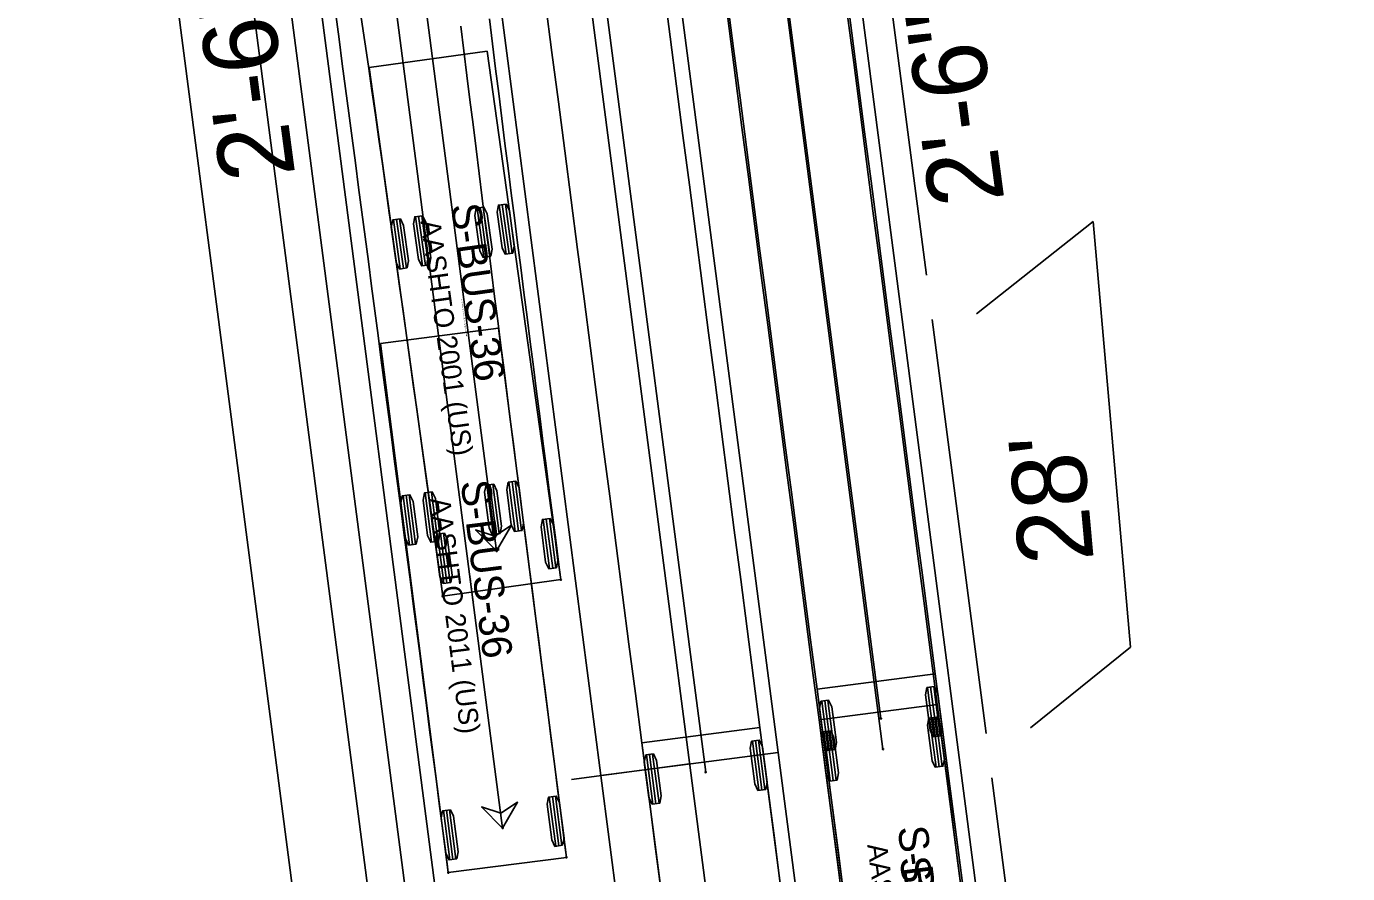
# Model space of a CAD drawing. Extents: x 2367848 to 2369479, y 800728 to 808616.
# Drawn here: x 2368356.4 to 2368445.1, y 807794.7 to 807851.5 of the extents above; entities that cross this region are included whole.
import ezdxf

# ---------------------------------------------------------------- set-up
doc = ezdxf.new("R2010")
doc.units = 0
for name, color, linetype in [('Prop AutoTurn Projected Path', 7, 'Continuous'), ('Prop AutoTurn Simulation', 7, 'Continuous'), ('Prop Conc 2ft 6in Curb and Gutter', 7, 'Continuous'), ('Prop Conc 4in Sidewalk', 7, 'Continuous'), ('Prop Conc Drive Radius Type', 7, 'Continuous'), ('Prop Dimension', 7, 'Continuous'), ('Prop EOT', 7, 'Continuous'), ('Prop Horizontal Alignment', 7, 'Continuous'), ('Prop Horizontal Alignment Tick Large', 7, 'Continuous'), ('Prop Lane Lines', 7, 'Continuous'), ('Prop Paint Stripe', 7, 'Continuous'), ('Prop Shade Light', 7, 'Continuous'), ('Scratch_Level_0', 7, 'Continuous')]:
    doc.layers.add(name, color=color, linetype=linetype)

msp = doc.modelspace()

# ---------------------------------------------------------------- linework, layer by layer
at = {"layer": 'Prop AutoTurn Projected Path'}
for p, q in [((2368402.034, 807801.48), (2368386.521, 807920.627)), ((2368413.933, 807803.03), (2368399.744, 807912.016)), ((2368388, 807816.322), (2368376.353, 807905.778))]:
    msp.add_line(p, q, dxfattribs=at)
at = {"layer": 'Prop AutoTurn Simulation'}
for p, q in [((2368387.363, 807849.856), (2368379.44, 807848.751)), ((2368392.307, 807814.399), (2368387.363, 807849.856)), ((2368379.44, 807848.751), (2368384.384, 807813.294)), ((2368383.019, 807835.451), (2368382.559, 807838.752)), ((2368383.225, 807835.48), (2368382.765, 807838.781)), ((2368383.432, 807835.509), (2368382.971, 807838.81)), ((2368387.146, 807836.026), (2368386.685, 807839.328)), ((2368387.352, 807836.055), (2368386.892, 807839.357)), ((2368387.558, 807836.084), (2368387.098, 807839.385)), ((2368388.631, 807836.234), (2368388.171, 807839.535)), ((2368388.838, 807836.262), (2368388.377, 807839.564)), ((2368389.044, 807836.291), (2368388.584, 807839.593)), ((2368381.533, 807835.244), (2368381.073, 807838.545)), ((2368381.74, 807835.273), (2368381.279, 807838.574)), ((2368381.946, 807835.301), (2368381.486, 807838.603)), ((2368391.558, 807815.134), (2368391.128, 807818.439)), ((2368391.765, 807815.161), (2368391.334, 807818.466)), ((2368391.971, 807815.188), (2368391.541, 807818.493)), ((2368384.666, 807814.178), (2368384.235, 807817.484)), ((2368384.872, 807814.205), (2368384.442, 807817.511)), ((2368384.459, 807814.152), (2368384.029, 807817.457)), ((2368384.384, 807813.294), (2368392.307, 807814.399)), ((2368392.307, 807814.399), (2368392.307, 807814.399)), ((2368417.577, 807806.025), (2368409.644, 807804.992)), ((2368422.199, 807770.525), (2368417.577, 807806.025)), ((2368417.065, 807805.118), (2368417.495, 807801.813)), ((2368417.271, 807805.145), (2368417.702, 807801.84)), ((2368417.478, 807805.172), (2368417.908, 807801.867)), ((2368405.677, 807804.476), (2368397.744, 807803.443)), ((2368410.3, 807768.976), (2368405.677, 807804.476)), ((2368409.644, 807804.992), (2368414.266, 807769.492)), ((2368409.644, 807804.992), (2368409.644, 807804.992)), ((2368409.958, 807804.193), (2368410.389, 807800.887)), ((2368410.165, 807804.22), (2368410.595, 807800.914)), ((2368410.371, 807804.247), (2368410.802, 807800.941)), ((2368397.744, 807803.443), (2368402.366, 807767.943)), ((2368397.744, 807803.443), (2368397.744, 807803.443)), ((2368405.165, 807803.569), (2368405.596, 807800.263)), ((2368405.372, 807803.596), (2368405.802, 807800.29)), ((2368405.578, 807803.623), (2368406.009, 807800.317)), ((2368398.059, 807802.644), (2368398.489, 807799.338)), ((2368398.265, 807802.671), (2368398.696, 807799.365)), ((2368398.472, 807802.697), (2368398.902, 807799.392))]:
    msp.add_line(p, q, dxfattribs=at)
for points in [[(2368407.064, 807793.826), (2368406.602, 807797.376), (2368406.14, 807800.926), (2368405.677, 807804.476), (2368405.677, 807804.476), (2368405.677, 807804.476), (2368405.247, 807807.786), (2368404.816, 807811.095), (2368404.385, 807814.405), (2368403.954, 807817.714), (2368403.523, 807821.024), (2368403.092, 807824.334), (2368402.661, 807827.643), (2368402.23, 807830.953), (2368401.799, 807834.263), (2368401.368, 807837.572), (2368400.938, 807840.882), (2368400.507, 807844.191), (2368400.076, 807847.501), (2368399.645, 807850.811), (2368399.214, 807854.12)], [(2368411.031, 807794.342), (2368410.568, 807797.892), (2368410.106, 807801.442), (2368409.644, 807804.992), (2368409.644, 807804.992), (2368409.213, 807808.305), (2368408.781, 807811.618), (2368408.35, 807814.93), (2368407.919, 807818.243), (2368407.487, 807821.556), (2368407.056, 807824.868), (2368406.625, 807828.181), (2368406.194, 807831.494), (2368405.762, 807834.806), (2368405.331, 807838.119), (2368404.9, 807841.431), (2368404.468, 807844.744), (2368404.037, 807848.057), (2368403.606, 807851.369), (2368403.175, 807854.682)], [(2368399.131, 807792.793), (2368398.669, 807796.343), (2368398.207, 807799.893), (2368397.744, 807803.443), (2368397.744, 807803.443), (2368397.314, 807806.753), (2368396.883, 807810.062), (2368396.452, 807813.372), (2368396.021, 807816.682), (2368395.59, 807819.991), (2368395.159, 807823.301), (2368394.728, 807826.61), (2368394.297, 807829.92), (2368393.866, 807833.23), (2368393.435, 807836.539), (2368393.004, 807839.849), (2368392.574, 807843.159), (2368392.143, 807846.468), (2368391.712, 807849.778), (2368391.281, 807853.087)], [(2368378.905, 807852.127), (2368379.147, 807850.493), (2368379.388, 807848.858), (2368379.626, 807847.221), (2368379.863, 807845.583), (2368380.098, 807843.943), (2368380.332, 807842.302), (2368380.565, 807840.659), (2368380.796, 807839.015), (2368381.026, 807837.371), (2368381.256, 807835.725), (2368381.485, 807834.079), (2368381.715, 807832.432), (2368381.945, 807830.784), (2368382.175, 807829.136), (2368382.404, 807827.488), (2368382.634, 807825.839), (2368382.864, 807824.189), (2368383.094, 807822.539), (2368383.325, 807820.889), (2368383.555, 807819.238), (2368383.785, 807817.587), (2368384.015, 807815.936), (2368384.245, 807814.285), (2368384.384, 807813.294)], [(2368419.426, 807791.825), (2368418.964, 807795.375), (2368418.501, 807798.925), (2368418.039, 807802.475), (2368417.577, 807806.025), (2368417.577, 807806.025), (2368417.577, 807806.025), (2368417.146, 807809.338), (2368416.714, 807812.651), (2368416.283, 807815.963), (2368415.852, 807819.276), (2368415.421, 807822.588), (2368414.989, 807825.901), (2368414.558, 807829.214), (2368414.127, 807832.526), (2368413.695, 807835.839), (2368413.264, 807839.152), (2368412.833, 807842.464), (2368412.401, 807845.777), (2368411.97, 807849.09), (2368411.539, 807852.402)], [(2368387.512, 807852.027), (2368387.721, 807850.353), (2368387.93, 807848.681), (2368388.14, 807847.009), (2368388.35, 807845.339), (2368388.561, 807843.67), (2368388.771, 807842.002), (2368388.983, 807840.334), (2368389.194, 807838.668), (2368389.406, 807837.002), (2368389.618, 807835.337), (2368389.83, 807833.673), (2368390.043, 807832.009), (2368390.256, 807830.345), (2368390.469, 807828.683), (2368390.682, 807827.02), (2368390.895, 807825.358), (2368391.109, 807823.697), (2368391.322, 807822.036), (2368391.536, 807820.375), (2368391.75, 807818.715), (2368391.964, 807817.054), (2368392.178, 807815.394), (2368392.307, 807814.399)]]:
    msp.add_lwpolyline(points, dxfattribs=at)
for points in [[(2368383.483, 807835.516), (2368382.968, 807835.444), (2368382.748, 807835.884), (2368382.417, 807838.261), (2368382.507, 807838.745), (2368383.022, 807838.817), (2368383.242, 807838.377), (2368383.574, 807836)], [(2368387.61, 807836.091), (2368387.095, 807836.019), (2368386.875, 807836.46), (2368386.543, 807838.837), (2368386.634, 807839.321), (2368387.149, 807839.393), (2368387.369, 807838.952), (2368387.7, 807836.575)], [(2368389.095, 807836.298), (2368388.58, 807836.226), (2368388.361, 807836.667), (2368388.029, 807839.044), (2368388.12, 807839.528), (2368388.635, 807839.6), (2368388.854, 807839.159), (2368389.186, 807836.782)], [(2368381.997, 807835.309), (2368381.482, 807835.237), (2368381.263, 807835.677), (2368380.931, 807838.054), (2368381.022, 807838.538), (2368381.537, 807838.61), (2368381.756, 807838.169), (2368382.088, 807835.792)], [(2368392.023, 807815.194), (2368391.507, 807815.127), (2368391.291, 807815.57), (2368390.981, 807817.95), (2368391.077, 807818.433), (2368391.592, 807818.5), (2368391.808, 807818.057), (2368392.118, 807815.677)], [(2368384.924, 807814.212), (2368384.408, 807814.145), (2368384.192, 807814.587), (2368383.882, 807816.967), (2368383.978, 807817.45), (2368384.493, 807817.517), (2368384.709, 807817.075), (2368385.019, 807814.695)], [(2368388, 807816.322), (2368389.003, 807818.053), (2368387.871, 807817.314), (2368386.588, 807817.739)], [(2368417.014, 807805.112), (2368417.529, 807805.179), (2368417.745, 807804.736), (2368418.055, 807802.356), (2368417.96, 807801.873), (2368417.444, 807801.806), (2368417.228, 807802.249), (2368416.919, 807804.629)], [(2368409.907, 807804.186), (2368410.423, 807804.253), (2368410.638, 807803.811), (2368410.948, 807801.431), (2368410.853, 807800.948), (2368410.337, 807800.881), (2368410.122, 807801.323), (2368409.812, 807803.703)], [(2368405.114, 807803.562), (2368405.63, 807803.629), (2368405.845, 807803.187), (2368406.155, 807800.807), (2368406.06, 807800.324), (2368405.544, 807800.257), (2368405.329, 807800.699), (2368405.019, 807803.079)], [(2368398.007, 807802.637), (2368398.523, 807802.704), (2368398.739, 807802.262), (2368399.048, 807799.882), (2368398.953, 807799.399), (2368398.438, 807799.332), (2368398.222, 807799.774), (2368397.912, 807802.154)]]:
    msp.add_lwpolyline(points, close=True, dxfattribs=at)
for centre in [(2368388, 807816.322), (2368392.307, 807814.399), (2368384.384, 807813.294), (2368413.933, 807803.03), (2368402.034, 807801.48)]:
    msp.add_circle(centre, 0.0417, dxfattribs=at)
at = {"layer": 'Prop Conc 2ft 6in Curb and Gutter'}
for p, q in [((2368416.854, 807834.818), (2368410.758, 807881.637)), ((2368393.767, 807702.321), (2368371.386, 807874.219)), ((2368434.464, 807699.559), (2368421.243, 807801.102))]:
    msp.add_line(p, q, dxfattribs=at)
at = {"layer": 'Prop Conc 4in Sidewalk'}
for p, q in [((2368391.669, 807699.066), (2368368.907, 807873.896)), ((2368386.717, 807698.38), (2368363.949, 807873.25))]:
    msp.add_line(p, q, dxfattribs=at)
at = {"layer": 'Prop Conc Drive Radius Type'}
msp.add_line((2368417.233, 807831.842), (2368420.855, 807804.077), dxfattribs=at)
at = {"layer": 'Prop EOT'}
for p, q in [((2368445.122, 807602.209), (2368408.775, 807881.379)), ((2368409.423, 807597.562), (2368373.369, 807874.477)), ((2368428.037, 807838.419), (2368420.208, 807832.23)), ((2368430.561, 807809.873), (2368428.037, 807838.419)), ((2368423.83, 807804.465), (2368430.561, 807809.873))]:
    msp.add_line(p, q, dxfattribs=at)
at = {"layer": 'Prop Horizontal Alignment'}
msp.add_line((2368427.272, 807599.886), (2368315.244, 808460.338), dxfattribs=at)
at = {"layer": 'Prop Horizontal Alignment Tick Large'}
msp.add_line((2368400.954, 807802.031), (2368393.021, 807800.998), dxfattribs=at)
at = {"layer": 'Prop Lane Lines'}
for p, q in [((2368433.222, 807600.66), (2368406.903, 807802.806)), ((2368421.323, 807599.111), (2368395.004, 807801.256))]:
    msp.add_line(p, q, dxfattribs=at)
at = {"layer": 'Prop Paint Stripe'}
for p, q in [((2368406.903, 807802.806), (2368398.577, 807866.759)), ((2368406.903, 807802.806), (2368398.577, 807866.759)), ((2368395.004, 807801.256), (2368386.677, 807865.21)), ((2368386.677, 807865.21), (2368395.004, 807801.256)), ((2368395.004, 807801.256), (2368406.903, 807802.806)), ((2368395.004, 807801.256), (2368406.903, 807802.806))]:
    msp.add_line(p, q, dxfattribs=at)
at = {"layer": 'Prop Shade Light'}
for p, q in [((2368391.669, 807699.066), (2368368.907, 807873.896)), ((2368363.949, 807873.25), (2368386.717, 807698.38))]:
    msp.add_line(p, q, dxfattribs=at)
at = {"layer": 'Scratch_Level_0'}
for p, q in [((2368413.797, 807805.078), (2368397.736, 807928.432)), ((2368372.23, 807921.959), (2368388.404, 807797.732)), ((2368388.13, 807831.27), (2368380.195, 807830.251)), ((2368392.689, 807795.761), (2368388.13, 807831.27)), ((2368380.195, 807830.251), (2368384.755, 807794.742)), ((2368383.63, 807816.913), (2368383.205, 807820.219)), ((2368383.837, 807816.94), (2368383.412, 807820.246)), ((2368384.043, 807816.966), (2368383.619, 807820.272)), ((2368387.763, 807817.444), (2368387.338, 807820.75)), ((2368387.969, 807817.47), (2368387.545, 807820.777)), ((2368388.176, 807817.497), (2368387.751, 807820.803)), ((2368389.25, 807817.635), (2368388.826, 807820.941)), ((2368389.457, 807817.661), (2368389.032, 807820.968)), ((2368389.664, 807817.688), (2368389.239, 807820.994)), ((2368382.142, 807816.722), (2368381.718, 807820.028)), ((2368382.349, 807816.749), (2368381.924, 807820.055)), ((2368382.555, 807816.775), (2368382.131, 807820.081)), ((2368417.44, 807808.074), (2368409.507, 807807.041)), ((2368422.062, 807772.573), (2368417.44, 807808.074)), ((2368409.507, 807807.041), (2368414.129, 807771.541)), ((2368409.507, 807807.041), (2368409.507, 807807.041)), ((2368416.928, 807807.167), (2368417.359, 807803.861)), ((2368417.135, 807807.194), (2368417.565, 807803.888)), ((2368417.341, 807807.221), (2368417.772, 807803.915)), ((2368409.822, 807806.241), (2368410.252, 807802.936)), ((2368410.028, 807806.268), (2368410.458, 807802.963)), ((2368410.235, 807806.295), (2368410.665, 807802.99)), ((2368391.966, 807796.509), (2368391.536, 807799.815)), ((2368392.173, 807796.536), (2368391.743, 807799.841)), ((2368392.379, 807796.563), (2368391.949, 807799.868)), ((2368384.858, 807795.595), (2368384.428, 807798.9)), ((2368385.065, 807795.622), (2368384.634, 807798.927)), ((2368385.271, 807795.649), (2368384.841, 807798.954)), ((2368384.755, 807794.742), (2368392.689, 807795.761)), ((2368392.689, 807795.761), (2368392.689, 807795.761))]:
    msp.add_line(p, q, dxfattribs=at)
for points in [[(2368419.289, 807793.874), (2368418.827, 807797.424), (2368418.365, 807800.974), (2368417.903, 807804.524), (2368417.44, 807808.074), (2368417.44, 807808.074), (2368417.44, 807808.074), (2368417.01, 807811.381), (2368416.579, 807814.688), (2368416.149, 807817.995), (2368415.718, 807821.302), (2368415.288, 807824.609), (2368414.857, 807827.916), (2368414.426, 807831.223), (2368413.996, 807834.53), (2368413.565, 807837.838), (2368413.135, 807841.145), (2368412.704, 807844.452), (2368412.274, 807847.759), (2368411.843, 807851.066), (2368411.412, 807854.373)], [(2368411.356, 807792.841), (2368410.894, 807796.391), (2368410.432, 807799.941), (2368409.97, 807803.491), (2368409.507, 807807.041), (2368409.507, 807807.041), (2368409.077, 807810.348), (2368408.646, 807813.655), (2368408.216, 807816.962), (2368407.785, 807820.269), (2368407.354, 807823.576), (2368406.924, 807826.883), (2368406.493, 807830.191), (2368406.063, 807833.498), (2368405.632, 807836.805), (2368405.202, 807840.112), (2368404.771, 807843.419), (2368404.34, 807846.726), (2368403.91, 807850.033), (2368403.479, 807853.34)], [(2368377.198, 807852.32), (2368377.419, 807850.661), (2368377.639, 807849.002), (2368377.859, 807847.344), (2368378.079, 807845.687), (2368378.298, 807844.029), (2368378.517, 807842.373), (2368378.736, 807840.716), (2368378.954, 807839.06), (2368379.172, 807837.404), (2368379.39, 807835.749), (2368379.608, 807834.093), (2368379.825, 807832.438), (2368380.043, 807830.784), (2368380.26, 807829.129), (2368380.477, 807827.475), (2368380.694, 807825.82), (2368380.911, 807824.166), (2368381.127, 807822.513), (2368381.344, 807820.859), (2368381.56, 807819.205), (2368381.777, 807817.552), (2368381.993, 807815.898), (2368382.209, 807814.245), (2368382.425, 807812.592), (2368382.641, 807810.939), (2368382.857, 807809.286), (2368383.073, 807807.633), (2368383.288, 807805.98), (2368383.504, 807804.327), (2368383.72, 807802.675), (2368383.936, 807801.022), (2368384.151, 807799.37), (2368384.367, 807797.717), (2368384.582, 807796.064), (2368384.755, 807794.742)], [(2368385.604, 807851.528), (2368385.805, 807849.882), (2368386.008, 807848.235), (2368386.211, 807846.589), (2368386.416, 807844.941), (2368386.621, 807843.294), (2368386.827, 807841.646), (2368387.034, 807839.997), (2368387.241, 807838.349), (2368387.449, 807836.7), (2368387.657, 807835.051), (2368387.866, 807833.402), (2368388.075, 807831.752), (2368388.285, 807830.102), (2368388.495, 807828.452), (2368388.706, 807826.802), (2368388.917, 807825.152), (2368389.128, 807823.502), (2368389.339, 807821.851), (2368389.551, 807820.201), (2368389.763, 807818.55), (2368389.975, 807816.899), (2368390.187, 807815.248), (2368390.399, 807813.597), (2368390.611, 807811.946), (2368390.823, 807810.295), (2368391.035, 807808.644), (2368391.247, 807806.992), (2368391.459, 807805.341), (2368391.671, 807803.689), (2368391.883, 807802.038), (2368392.096, 807800.386), (2368392.308, 807798.735), (2368392.52, 807797.083), (2368392.689, 807795.761)]]:
    msp.add_lwpolyline(points, dxfattribs=at)
for points in [[(2368384.094, 807816.973), (2368383.579, 807816.907), (2368383.364, 807817.349), (2368383.058, 807819.73), (2368383.154, 807820.213), (2368383.67, 807820.279), (2368383.885, 807819.836), (2368384.19, 807817.456)], [(2368388.227, 807817.504), (2368387.711, 807817.437), (2368387.497, 807817.88), (2368387.191, 807820.261), (2368387.287, 807820.743), (2368387.803, 807820.81), (2368388.017, 807820.367), (2368388.323, 807817.986)], [(2368389.715, 807817.695), (2368389.199, 807817.628), (2368388.984, 807818.071), (2368388.679, 807820.452), (2368388.775, 807820.935), (2368389.29, 807821.001), (2368389.505, 807820.558), (2368389.811, 807818.177)], [(2368382.607, 807816.782), (2368382.091, 807816.716), (2368381.876, 807817.158), (2368381.57, 807819.539), (2368381.666, 807820.022), (2368382.182, 807820.088), (2368382.397, 807819.645), (2368382.703, 807817.265)], [(2368416.877, 807807.16), (2368417.393, 807807.227), (2368417.608, 807806.785), (2368417.918, 807804.405), (2368417.823, 807803.922), (2368417.307, 807803.855), (2368417.092, 807804.297), (2368416.782, 807806.677)], [(2368409.77, 807806.235), (2368410.286, 807806.302), (2368410.502, 807805.859), (2368410.811, 807803.48), (2368410.716, 807802.997), (2368410.201, 807802.929), (2368409.985, 807803.372), (2368409.675, 807805.752)], [(2368392.431, 807796.57), (2368391.915, 807796.502), (2368391.699, 807796.945), (2368391.39, 807799.325), (2368391.485, 807799.808), (2368392, 807799.875), (2368392.216, 807799.432), (2368392.526, 807797.053)], [(2368385.323, 807795.655), (2368384.807, 807795.588), (2368384.591, 807796.031), (2368384.281, 807798.411), (2368384.377, 807798.894), (2368384.892, 807798.961), (2368385.108, 807798.518), (2368385.418, 807796.138)], [(2368388.404, 807797.732), (2368389.406, 807799.462), (2368388.275, 807798.723), (2368386.991, 807799.148)]]:
    msp.add_lwpolyline(points, close=True, dxfattribs=at)
for centre in [(2368413.797, 807805.078), (2368388.404, 807797.732), (2368392.689, 807795.761), (2368384.755, 807794.742)]:
    msp.add_circle(centre, 0.0417, dxfattribs=at)

# ---------------------------------------------------------------- texts
at = {"layer": 'Prop AutoTurn Simulation'}
for s, height, rotation, p in [('S-BUS-36', 2, 277.93799, (2368384.927, 807839.52)), ('AASHTO 2001 (US)', 1.33333, 277.93799, (2368382.89, 807838.443)), ('(c) 2014 Transoft Solutions, Inc. All rights reserved.', 0.08, 277.93799, (2368385.609, 807833.184)), ('S-BUS-36', 2, 277.41804, (2368415.047, 807795.712))]:
    msp.add_text(s, height=height, rotation=rotation, dxfattribs=at).set_placement(p)
at = {"layer": 'Prop Dimension'}
for s, rotation, p in [('2\'-6"C&G', 97.5241, (2368374.486, 807841.551)), ('2\'-6"C&G', 97.5241, (2368422.091, 807839.85)), ("28'", 95.13083, (2368428.088, 807815.691))]:
    msp.add_text(s, height=5, rotation=rotation, dxfattribs=at).set_placement(p)
at = {"layer": 'Scratch_Level_0'}
for s, height, rotation, p in [('S-BUS-36', 2, 277.3177, (2368385.582, 807820.961)), ('AASHTO 2011 (US)', 1.33333, 277.3177, (2368383.545, 807819.812)), ('(c) 2016 Transoft Solutions, Inc. All rights reserved.', 0.08, 277.3177, (2368386.195, 807814.618)), ('S-BUS-36', 2, 277.41804, (2368414.911, 807797.761)), ('AASHTO 2011 (US)', 1.33333, 277.41804, (2368412.876, 807796.608))]:
    msp.add_text(s, height=height, rotation=rotation, dxfattribs=at).set_placement(p)

doc.saveas('drawing.dxf')
